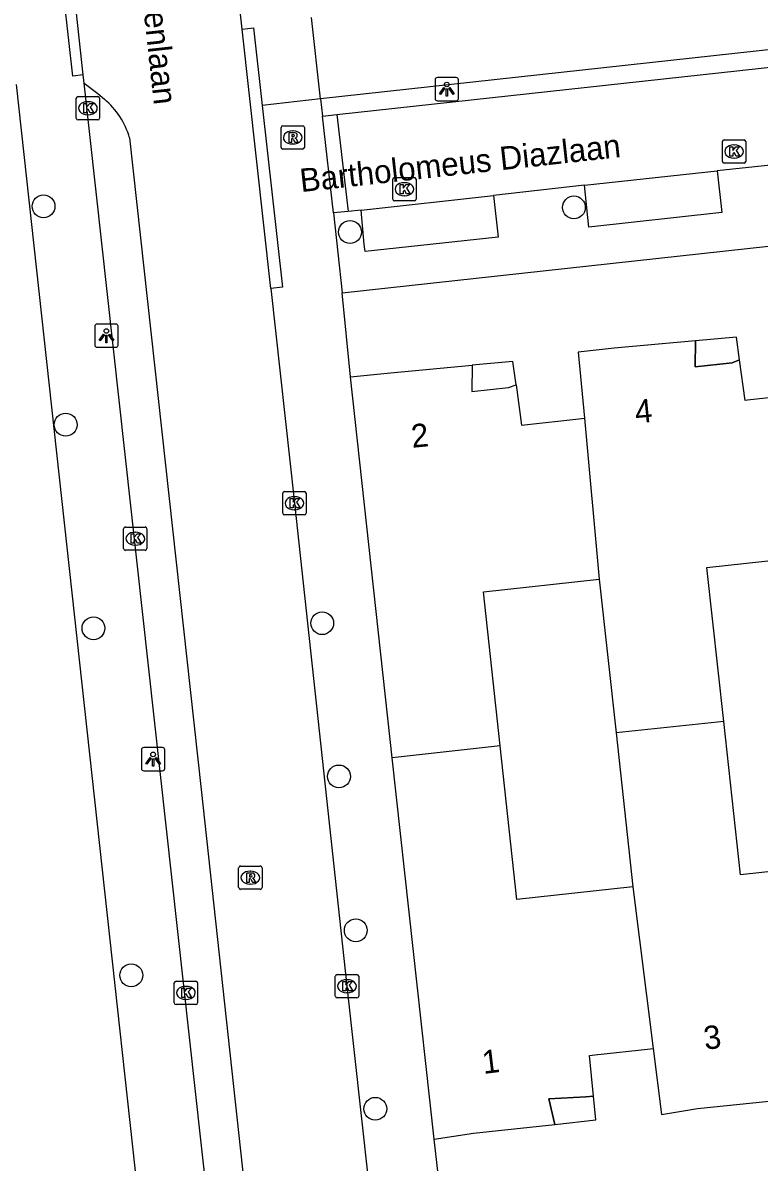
# Model space of a CAD drawing. Extents: x 161253 to 161848, y 384872 to 385383.
# Drawn here: x 161328.98 to 161360.56, y 385112.17 to 385161.04 of the extents above; entities that cross this region are included whole.
import ezdxf

# ---------------------------------------------------------------- set-up
doc = ezdxf.new("R2010")
doc.units = 0
for name, color, linetype in [('IMGEO_Boom', 7, 'Continuous'), ('IMGEO_Kolk', 7, 'Continuous'), ('IMGEO_Lichtpunt', 7, 'Continuous'), ('IMGEO_Openbare_ruimte_label', 7, 'Continuous'), ('IMGEO_Pand', 7, 'Continuous'), ('IMGEO_Pand_nummerreeks', 7, 'Continuous'), ('IMGEO_Pand_overbouw', 7, 'Continuous'), ('IMGEO_Rijbaan_lokaal_open', 7, 'Continuous'), ('IMGEO_Rioolput', 7, 'Continuous'), ('IMGEO_Voetpad_open', 7, 'Continuous')]:
    doc.layers.add(name, color=color, linetype=linetype)

msp = doc.modelspace()

# ---------------------------------------------------------------- linework, layer by layer
at = {"layer": 'IMGEO_Boom'}
for centre in [(161329.874, 385153.167), (161352.617, 385153.12), (161343.016, 385152.063), (161330.823, 385143.801), (161341.823, 385135.289), (161332.016, 385135.071), (161342.541, 385128.718), (161343.262, 385122.118), (161333.636, 385120.188), (161344.099, 385114.463)]:
    msp.add_circle(centre, 0.489, dxfattribs=at)
at = {"layer": 'IMGEO_Kolk'}
for p, q in [((161331.279, 385156.946), (161331.279, 385157.798)), ((161331.354, 385157.872), (161332.206, 385157.872)), ((161332.28, 385157.798), (161332.28, 385156.946)), ((161331.767, 385157.652), (161331.792, 385157.652)), ((161332.206, 385156.872), (161331.354, 385156.872)), ((161331.79, 385157.092), (161331.765, 385157.092)), ((161358.984, 385155.091), (161358.984, 385155.943)), ((161359.059, 385156.017), (161359.911, 385156.017)), ((161359.472, 385155.797), (161359.497, 385155.797)), ((161359.985, 385155.943), (161359.985, 385155.091)), ((161359.911, 385155.017), (161359.059, 385155.017)), ((161359.495, 385155.237), (161359.47, 385155.237)), ((161344.847, 385153.475), (161344.847, 385154.327)), ((161344.922, 385154.401), (161345.774, 385154.401)), ((161345.848, 385154.327), (161345.848, 385153.475)), ((161345.335, 385154.181), (161345.36, 385154.181)), ((161345.774, 385153.401), (161344.922, 385153.401)), ((161345.358, 385153.621), (161345.333, 385153.621)), ((161340.133, 385140.009), (161340.133, 385140.861)), ((161340.208, 385140.935), (161341.06, 385140.935)), ((161340.621, 385140.715), (161340.646, 385140.715)), ((161341.134, 385140.861), (161341.134, 385140.009)), ((161340.644, 385140.155), (161340.619, 385140.155)), ((161341.06, 385139.935), (161340.208, 385139.935)), ((161333.309, 385138.488), (161333.309, 385139.34)), ((161333.384, 385139.414), (161334.236, 385139.414)), ((161333.797, 385139.194), (161333.822, 385139.194)), ((161334.31, 385139.34), (161334.31, 385138.488)), ((161334.236, 385138.414), (161333.384, 385138.414)), ((161333.82, 385138.634), (161333.795, 385138.634)), ((161342.386, 385119.294), (161342.386, 385120.146)), ((161342.461, 385120.22), (161343.313, 385120.22)), ((161343.387, 385120.146), (161343.387, 385119.294)), ((161335.48, 385119.009), (161335.48, 385119.861)), ((161335.555, 385119.935), (161336.407, 385119.935)), ((161335.968, 385119.715), (161335.993, 385119.715)), ((161336.481, 385119.861), (161336.481, 385119.009)), ((161342.874, 385120), (161342.899, 385120)), ((161335.991, 385119.155), (161335.966, 385119.155)), ((161343.313, 385119.22), (161342.461, 385119.22)), ((161342.897, 385119.44), (161342.872, 385119.44)), ((161336.407, 385118.935), (161335.555, 385118.935))]:
    msp.add_line(p, q, dxfattribs=at)
for points in [[(161331.279, 385156.946), (161331.279, 385157.798)], [(161331.354, 385157.872), (161332.206, 385157.872)], [(161332.28, 385157.798), (161332.28, 385156.946)], [(161331.6, 385157.572), (161331.723, 385157.572), (161331.723, 385157.421), (161331.853, 385157.572), (161332.017, 385157.572), (161331.871, 385157.421), (161332.024, 385157.172), (161331.872, 385157.172), (161331.787, 385157.336), (161331.723, 385157.269), (161331.723, 385157.172), (161331.6, 385157.172), (161331.6, 385157.572)], [(161332.206, 385156.872), (161331.354, 385156.872)], [(161358.984, 385155.091), (161358.984, 385155.943)], [(161359.059, 385156.017), (161359.911, 385156.017)], [(161359.985, 385155.943), (161359.985, 385155.091)], [(161359.305, 385155.717), (161359.428, 385155.717), (161359.428, 385155.566), (161359.558, 385155.717), (161359.722, 385155.717), (161359.576, 385155.566), (161359.729, 385155.317), (161359.577, 385155.317), (161359.492, 385155.481), (161359.428, 385155.414), (161359.428, 385155.317), (161359.305, 385155.317), (161359.305, 385155.717)], [(161359.911, 385155.017), (161359.059, 385155.017)], [(161344.847, 385153.475), (161344.847, 385154.327)], [(161344.922, 385154.401), (161345.774, 385154.401)], [(161345.848, 385154.327), (161345.848, 385153.475)], [(161345.168, 385154.101), (161345.291, 385154.101), (161345.291, 385153.95), (161345.421, 385154.101), (161345.585, 385154.101), (161345.439, 385153.95), (161345.592, 385153.701), (161345.44, 385153.701), (161345.355, 385153.865), (161345.291, 385153.798), (161345.291, 385153.701), (161345.168, 385153.701), (161345.168, 385154.101)], [(161345.774, 385153.401), (161344.922, 385153.401)], [(161340.133, 385140.009), (161340.133, 385140.861)], [(161340.208, 385140.935), (161341.06, 385140.935)], [(161341.134, 385140.861), (161341.134, 385140.009)], [(161340.454, 385140.635), (161340.577, 385140.635), (161340.577, 385140.484), (161340.707, 385140.635), (161340.871, 385140.635), (161340.725, 385140.484), (161340.878, 385140.235), (161340.726, 385140.235), (161340.641, 385140.399), (161340.577, 385140.332), (161340.577, 385140.235), (161340.454, 385140.235), (161340.454, 385140.635)], [(161341.06, 385139.935), (161340.208, 385139.935)], [(161333.309, 385138.488), (161333.309, 385139.34)], [(161333.384, 385139.414), (161334.236, 385139.414)], [(161334.31, 385139.34), (161334.31, 385138.488)], [(161333.63, 385139.114), (161333.753, 385139.114), (161333.753, 385138.963), (161333.883, 385139.114), (161334.047, 385139.114), (161333.901, 385138.963), (161334.054, 385138.714), (161333.902, 385138.714), (161333.817, 385138.878), (161333.753, 385138.811), (161333.753, 385138.714), (161333.63, 385138.714), (161333.63, 385139.114)], [(161334.236, 385138.414), (161333.384, 385138.414)], [(161342.386, 385119.294), (161342.386, 385120.146)], [(161342.461, 385120.22), (161343.313, 385120.22)], [(161343.387, 385120.146), (161343.387, 385119.294)], [(161335.48, 385119.009), (161335.48, 385119.861)], [(161335.555, 385119.935), (161336.407, 385119.935)], [(161335.801, 385119.635), (161335.924, 385119.635), (161335.924, 385119.484), (161336.054, 385119.635), (161336.218, 385119.635), (161336.072, 385119.484), (161336.225, 385119.235), (161336.073, 385119.235), (161335.988, 385119.399), (161335.924, 385119.332), (161335.924, 385119.235), (161335.801, 385119.235), (161335.801, 385119.635)], [(161336.481, 385119.861), (161336.481, 385119.009)], [(161342.707, 385119.92), (161342.83, 385119.92), (161342.83, 385119.769), (161342.96, 385119.92), (161343.124, 385119.92), (161342.978, 385119.769), (161343.131, 385119.52), (161342.979, 385119.52), (161342.894, 385119.684), (161342.83, 385119.617), (161342.83, 385119.52), (161342.707, 385119.52), (161342.707, 385119.92)], [(161343.313, 385119.22), (161342.461, 385119.22)], [(161336.407, 385118.935), (161335.555, 385118.935)]]:
    msp.add_lwpolyline(points, dxfattribs=at)
for centre, start, end in [((161331.356, 385157.796), 91.552, 178.448), ((161331.356, 385157.796), 91.552, 178.448), ((161332.204, 385157.796), 1.552, 88.448), ((161332.204, 385157.796), 1.552, 88.448), ((161331.356, 385156.948), 181.552, 268.448), ((161331.356, 385156.948), 181.552, 268.448), ((161332.204, 385156.948), 271.552, 358.448), ((161332.204, 385156.948), 271.552, 358.448), ((161359.061, 385155.941), 91.552, 178.448), ((161359.061, 385155.941), 91.552, 178.448), ((161359.909, 385155.941), 1.552, 88.448), ((161359.909, 385155.941), 1.552, 88.448), ((161359.061, 385155.093), 181.552, 268.448), ((161359.061, 385155.093), 181.552, 268.448), ((161359.909, 385155.093), 271.552, 358.448), ((161359.909, 385155.093), 271.552, 358.448), ((161344.924, 385154.325), 91.552, 178.448), ((161344.924, 385154.325), 91.552, 178.448), ((161345.772, 385154.325), 1.552, 88.448), ((161345.772, 385154.325), 1.552, 88.448), ((161344.924, 385153.477), 181.552, 268.448), ((161344.924, 385153.477), 181.552, 268.448), ((161345.772, 385153.477), 271.552, 358.448), ((161345.772, 385153.477), 271.552, 358.448), ((161340.21, 385140.859), 91.552, 178.448), ((161340.21, 385140.859), 91.552, 178.448), ((161341.058, 385140.859), 1.552, 88.448), ((161341.058, 385140.859), 1.552, 88.448), ((161340.21, 385140.011), 181.552, 268.448), ((161340.21, 385140.011), 181.552, 268.448), ((161341.058, 385140.011), 271.552, 358.448), ((161341.058, 385140.011), 271.552, 358.448), ((161333.386, 385139.338), 91.552, 178.448), ((161333.386, 385139.338), 91.552, 178.448), ((161334.234, 385139.338), 1.552, 88.448), ((161334.234, 385139.338), 1.552, 88.448), ((161333.386, 385138.49), 181.552, 268.448), ((161333.386, 385138.49), 181.552, 268.448), ((161334.234, 385138.49), 271.552, 358.448), ((161334.234, 385138.49), 271.552, 358.448), ((161342.463, 385120.144), 91.552, 178.448), ((161342.463, 385120.144), 91.552, 178.448), ((161343.311, 385120.144), 1.552, 88.448), ((161343.311, 385120.144), 1.552, 88.448), ((161335.557, 385119.859), 91.552, 178.448), ((161335.557, 385119.859), 91.552, 178.448), ((161336.405, 385119.859), 1.552, 88.448), ((161336.405, 385119.859), 1.552, 88.448), ((161342.463, 385119.296), 181.552, 268.448), ((161342.463, 385119.296), 181.552, 268.448), ((161343.311, 385119.296), 271.552, 358.448), ((161343.311, 385119.296), 271.552, 358.448), ((161335.557, 385119.011), 181.552, 268.448), ((161335.557, 385119.011), 181.552, 268.448), ((161336.405, 385119.011), 271.552, 358.448), ((161336.405, 385119.011), 271.552, 358.448)]:
    msp.add_arc(centre, 0.0765, start, end, dxfattribs=at)
for centre, major_axis, ratio, start_param, end_param in [((161331.766, 385157.372), (-0.387, 0.002), 0.722429, 4.712389, 7.853982), ((161331.791, 385157.372), (-0.39, 0.002), 0.717154, 1.570796, 4.712389), ((161359.471, 385155.517), (-0.387, 0.002), 0.722429, 4.712389, 7.853982), ((161359.496, 385155.517), (-0.39, 0.002), 0.717154, 1.570796, 4.712389), ((161345.334, 385153.901), (-0.387, 0.002), 0.722429, 4.712389, 7.853982), ((161345.359, 385153.901), (-0.39, 0.002), 0.717154, 1.570796, 4.712389), ((161340.62, 385140.435), (-0.387, 0.002), 0.722429, 4.712389, 7.853982), ((161340.645, 385140.435), (-0.39, 0.002), 0.717154, 1.570796, 4.712389), ((161333.796, 385138.914), (-0.387, 0.002), 0.722429, 4.712389, 7.853982), ((161333.821, 385138.914), (-0.39, 0.002), 0.717154, 1.570796, 4.712389), ((161335.967, 385119.435), (-0.387, 0.002), 0.722429, 4.712389, 7.853982), ((161335.992, 385119.435), (-0.39, 0.002), 0.717154, 1.570796, 4.712389), ((161342.873, 385119.72), (-0.387, 0.002), 0.722429, 4.712389, 7.853982), ((161342.898, 385119.72), (-0.39, 0.002), 0.717154, 1.570796, 4.712389)]:
    msp.add_ellipse(centre, major_axis=major_axis, ratio=ratio, start_param=start_param, end_param=end_param, dxfattribs=at)
at = {"layer": 'IMGEO_Lichtpunt'}
for p, q in [((161346.667, 385158.592), (161346.667, 385157.785)), ((161346.667, 385158.592), (161346.667, 385157.785)), ((161347.569, 385158.687), (161346.761, 385158.687)), ((161347.569, 385158.687), (161346.761, 385158.687)), ((161347.663, 385157.785), (161347.663, 385158.592)), ((161347.663, 385157.785), (161347.663, 385158.592)), ((161346.761, 385157.691), (161347.569, 385157.691)), ((161346.761, 385157.691), (161347.569, 385157.691)), ((161332.072, 385148.022), (161332.072, 385147.215)), ((161332.072, 385148.022), (161332.072, 385147.215)), ((161332.974, 385148.117), (161332.166, 385148.117)), ((161332.974, 385148.117), (161332.166, 385148.117)), ((161333.068, 385147.215), (161333.068, 385148.022)), ((161333.068, 385147.215), (161333.068, 385148.022)), ((161332.166, 385147.121), (161332.974, 385147.121)), ((161332.166, 385147.121), (161332.974, 385147.121)), ((161334.976, 385129.958), (161334.168, 385129.958)), ((161334.976, 385129.958), (161334.168, 385129.958)), ((161334.074, 385129.863), (161334.074, 385129.056)), ((161334.074, 385129.863), (161334.074, 385129.056)), ((161335.07, 385129.056), (161335.07, 385129.863)), ((161335.07, 385129.056), (161335.07, 385129.863)), ((161334.168, 385128.962), (161334.976, 385128.962)), ((161334.168, 385128.962), (161334.976, 385128.962))]:
    msp.add_line(p, q, dxfattribs=at)
for points in [[(161347.041, 385158.256), (161347.08, 385158.228), (161346.892, 385157.966), (161346.854, 385157.993), (161347.041, 385158.256)], [(161347.253, 385158.228), (161347.291, 385158.255), (161347.478, 385157.993), (161347.439, 385157.965), (161347.253, 385158.228)], [(161347.143, 385158.208), (161347.19, 385158.208), (161347.19, 385157.886), (161347.143, 385157.886), (161347.143, 385158.208)], [(161332.446, 385147.686), (161332.485, 385147.658), (161332.297, 385147.396), (161332.259, 385147.423), (161332.446, 385147.686)], [(161332.548, 385147.638), (161332.595, 385147.638), (161332.595, 385147.316), (161332.548, 385147.316), (161332.548, 385147.638)], [(161332.658, 385147.658), (161332.696, 385147.685), (161332.883, 385147.423), (161332.844, 385147.395), (161332.658, 385147.658)], [(161334.448, 385129.527), (161334.487, 385129.499), (161334.299, 385129.237), (161334.261, 385129.264), (161334.448, 385129.527)], [(161334.55, 385129.479), (161334.597, 385129.479), (161334.597, 385129.157), (161334.55, 385129.157), (161334.55, 385129.479)], [(161334.66, 385129.499), (161334.698, 385129.526), (161334.885, 385129.264), (161334.846, 385129.236), (161334.66, 385129.499)]]:
    msp.add_lwpolyline(points, dxfattribs=at)
for centre in [(161347.166, 385158.39), (161332.571, 385147.82), (161334.573, 385129.661)]:
    msp.add_circle(centre, 0.0994, dxfattribs=at)
for centre, start, end in [((161346.761, 385158.592), 90, 180), ((161346.761, 385158.592), 90, 180), ((161347.569, 385158.592), 0, 90), ((161347.569, 385158.592), 0, 90), ((161346.761, 385157.785), 180, 270), ((161346.761, 385157.785), 180, 270), ((161347.569, 385157.785), 270, 0), ((161347.569, 385157.785), 270, 360), ((161332.166, 385148.022), 90, 180), ((161332.166, 385148.022), 90, 180), ((161332.974, 385148.022), 0, 90), ((161332.974, 385148.022), 0, 90), ((161332.166, 385147.215), 180, 270), ((161332.166, 385147.215), 180, 270), ((161332.974, 385147.215), 270, 0), ((161332.974, 385147.215), 270, 360), ((161334.168, 385129.863), 90, 180), ((161334.168, 385129.863), 90, 180), ((161334.976, 385129.863), 0, 90), ((161334.976, 385129.863), 0, 90), ((161334.168, 385129.056), 180, 270), ((161334.168, 385129.056), 180, 270), ((161334.976, 385129.056), 270, 0), ((161334.976, 385129.056), 270, 360)]:
    msp.add_arc(centre, 0.0946, start, end, dxfattribs=at)
at = {"layer": 'IMGEO_Pand'}
for points in [[(161362.641, 385145.129), (161362.528, 385145.117), (161362.405, 385145.104), (161360.063, 385144.853), (161359.956, 385144.842), (161359.719, 385146.576), (161359.401, 385146.46), (161357.818, 385146.288), (161357.835, 385147.394), (161354.342, 385147.087), (161352.805, 385146.916), (161353.067, 385144.078)], [(161343.041, 385145.85), (161344.756, 385146.031), (161348.252, 385146.352), (161348.234, 385145.232), (161349.816, 385145.395), (161350.135, 385145.517), (161350.369, 385143.783), (161352.955, 385144.066), (161353.067, 385144.078)], [(161344.83, 385129.508), (161343.041, 385145.85)], [(161353.067, 385144.078), (161353.706, 385137.173)], [(161359.038, 385131.08), (161358.314, 385137.68), (161363.284, 385138.226)], [(161349.454, 385130.026), (161348.735, 385136.627), (161353.706, 385137.173)], [(161353.706, 385137.173), (161354.424, 385130.587)], [(161359.038, 385131.08), (161354.424, 385130.587)], [(161364.73, 385125.041), (161359.76, 385124.495), (161359.038, 385131.08)], [(161354.424, 385130.587), (161355.143, 385123.987)], [(161349.454, 385130.026), (161344.83, 385129.508)], [(161355.143, 385123.987), (161350.172, 385123.441), (161349.454, 385130.026)], [(161346.621, 385113.155), (161344.83, 385129.508)], [(161355.143, 385123.987), (161356.013, 385117.05)], [(161356.013, 385117.05), (161356.367, 385114.224), (161357.912, 385114.471), (161361.407, 385114.838), (161361.138, 385115.924), (161362.739, 385116.022), (161363.059, 385116.048), (161362.859, 385117.793), (161365.493, 385118.083)], [(161346.621, 385113.155), (161348.307, 385113.422), (161351.795, 385113.794), (161351.542, 385114.89), (161353.126, 385114.973), (161353.45, 385115.011), (161353.279, 385116.75), (161353.513, 385116.776), (161355.9, 385117.038), (161356.013, 385117.05)]]:
    msp.add_lwpolyline(points, dxfattribs=at)
at = {"layer": 'IMGEO_Pand_overbouw'}
for points in [[(161359.586, 385147.548), (161357.835, 385147.394), (161357.818, 385146.288), (161359.401, 385146.46), (161359.719, 385146.576)], [(161350.001, 385146.513), (161348.252, 385146.352), (161348.234, 385145.232), (161349.816, 385145.395), (161350.135, 385145.517)], [(161353.45, 385115.011), (161353.126, 385114.973), (161351.542, 385114.89), (161351.795, 385113.794), (161353.55, 385113.989)]]:
    msp.add_lwpolyline(points, close=True, dxfattribs=at)
at = {"layer": 'IMGEO_Rijbaan_lokaal_open'}
for points in [[(161338.388, 385160.759), (161337.994, 385164.378)], [(161331.58, 385158.8), (161331.038, 385163.711)], [(161342.455, 385157.097), (161395.989, 385162.959), (161396.733, 385156.417)], [(161339.619, 385149.644), (161338.388, 385160.759)], [(161331.619, 385158.449), (161331.58, 385158.8)], [(161331.619, 385158.449), (161332.208, 385158.002), (161332.485, 385157.764)], [(161341.838, 385157.038), (161342.455, 385157.097)], [(161342.306, 385152.893), (161341.838, 385157.038)], [(161342.455, 385157.097), (161342.934, 385152.944)], [(161333.566, 385156.104), (161336.633, 385128.156), (161342.081, 385078.123)], [(161362.66, 385155.108), (161358.759, 385154.69)], [(161353.072, 385154.067), (161358.759, 385154.69)], [(161353.072, 385154.067), (161349.169, 385153.631)], [(161343.487, 385152.997), (161349.169, 385153.631)], [(161342.934, 385152.944), (161342.306, 385152.893)], [(161343.487, 385152.997), (161342.934, 385152.944)], [(161339.619, 385149.644), (161340.632, 385140.435), (161342.886, 385119.72), (161343.794, 385111.449)]]:
    msp.add_lwpolyline(points, dxfattribs=at)
msp.add_arc((161330.186, 385155.085), 3.53, 16.7761, 49.3686, dxfattribs=at)
at = {"layer": 'IMGEO_Rioolput'}
for p, q in [((161340.058, 385155.693), (161340.058, 385156.545)), ((161340.133, 385156.619), (161340.985, 385156.619)), ((161340.546, 385156.399), (161340.571, 385156.399)), ((161341.059, 385156.545), (161341.059, 385155.693)), ((161340.569, 385155.839), (161340.544, 385155.839)), ((161340.985, 385155.619), (161340.133, 385155.619)), ((161338.241, 385123.95), (161338.241, 385124.802)), ((161338.316, 385124.876), (161339.168, 385124.876)), ((161338.729, 385124.656), (161338.754, 385124.656)), ((161339.242, 385124.802), (161339.242, 385123.95)), ((161338.752, 385124.096), (161338.727, 385124.096)), ((161339.168, 385123.876), (161338.316, 385123.876))]:
    msp.add_line(p, q, dxfattribs=at)
for points in [[(161340.058, 385155.693), (161340.058, 385156.545)], [(161340.133, 385156.619), (161340.985, 385156.619)], [(161340.647, 385156.317), (161340.395, 385156.319), (161340.395, 385155.919)], [(161341.059, 385156.545), (161341.059, 385155.693)], [(161340.395, 385155.919), (161340.519, 385155.919), (161340.519, 385156.081), (161340.53, 385156.081)], [(161340.573, 385156.238), (161340.519, 385156.238), (161340.519, 385156.157)], [(161340.519, 385156.157), (161340.571, 385156.157)], [(161340.577, 385156.052), (161340.648, 385155.919), (161340.788, 385155.919), (161340.723, 385156.045)], [(161340.985, 385155.619), (161340.133, 385155.619)], [(161338.241, 385123.95), (161338.241, 385124.802)], [(161338.316, 385124.876), (161339.168, 385124.876)], [(161338.83, 385124.574), (161338.578, 385124.576), (161338.578, 385124.176)], [(161339.242, 385124.802), (161339.242, 385123.95)], [(161338.578, 385124.176), (161338.702, 385124.176), (161338.702, 385124.338), (161338.713, 385124.338)], [(161338.756, 385124.495), (161338.702, 385124.495), (161338.702, 385124.414)], [(161338.702, 385124.414), (161338.754, 385124.414)], [(161338.76, 385124.309), (161338.831, 385124.176), (161338.971, 385124.176), (161338.906, 385124.302)], [(161339.168, 385123.876), (161338.316, 385123.876)]]:
    msp.add_lwpolyline(points, dxfattribs=at)
for centre, radius, start, end in [((161340.135, 385156.543), 0.0765, 91.552, 178.448), ((161340.135, 385156.543), 0.0765, 91.552, 178.448), ((161340.646, 385156.207), 0.109, 350.3612, 89.416), ((161340.983, 385156.543), 0.0765, 1.552, 88.448), ((161340.983, 385156.543), 0.0765, 1.552, 88.448), ((161340.529, 385156.028), 0.0533, 26.0293, 88.6989), ((161340.555, 385156.346), 0.19, 274.7715, 282.9687), ((161340.579, 385156.142), 0.0964, 77.0061, 93.1865), ((161340.593, 385156.199), 0.0378, 276.6634, 79.6772), ((161340.644, 385156.207), 0.112, 277.5842, 350.9817), ((161340.628, 385155.992), 0.108, 29.5134, 73.7905), ((161340.135, 385155.695), 0.0765, 181.552, 268.448), ((161340.135, 385155.695), 0.0765, 181.552, 268.448), ((161340.983, 385155.695), 0.0765, 271.552, 358.448), ((161340.983, 385155.695), 0.0765, 271.552, 358.448), ((161338.318, 385124.8), 0.0765, 91.552, 178.448), ((161338.318, 385124.8), 0.0765, 91.552, 178.448), ((161338.829, 385124.464), 0.109, 350.3612, 89.416), ((161339.166, 385124.8), 0.0765, 1.552, 88.448), ((161339.166, 385124.8), 0.0765, 1.552, 88.448), ((161338.712, 385124.285), 0.0533, 26.0293, 88.6989), ((161338.738, 385124.603), 0.19, 274.7715, 282.9687), ((161338.762, 385124.399), 0.0964, 77.0061, 93.1865), ((161338.776, 385124.456), 0.0378, 276.6634, 79.6772), ((161338.827, 385124.464), 0.112, 277.5842, 350.9817), ((161338.811, 385124.249), 0.108, 29.5134, 73.7905), ((161338.318, 385123.952), 0.0765, 181.552, 268.448), ((161338.318, 385123.952), 0.0765, 181.552, 268.448), ((161339.166, 385123.952), 0.0765, 271.552, 358.448), ((161339.166, 385123.952), 0.0765, 271.552, 358.448)]:
    msp.add_arc(centre, radius, start, end, dxfattribs=at)
for centre, major_axis, ratio, start_param, end_param in [((161340.545, 385156.119), (-0.387, 0.002), 0.722429, 4.712389, 7.853982), ((161340.57, 385156.119), (-0.39, 0.002), 0.717154, 1.570796, 4.712389), ((161338.728, 385124.376), (-0.387, 0.002), 0.722429, 4.712389, 7.853982), ((161338.753, 385124.376), (-0.39, 0.002), 0.717154, 1.570796, 4.712389)]:
    msp.add_ellipse(centre, major_axis=major_axis, ratio=ratio, start_param=start_param, end_param=end_param, dxfattribs=at)
at = {"layer": 'IMGEO_Voetpad_open'}
for points in [[(161414.901, 385165.791), (161341.751, 385157.774)], [(161331.58, 385158.8), (161331.129, 385158.749), (161330.574, 385163.733)], [(161341.751, 385157.774), (161341.369, 385161.26)], [(161338.388, 385160.759), (161338.884, 385160.814), (161339.251, 385157.497)], [(161328.7, 385158.391), (161337.698, 385076.275)], [(161340.643, 385076.62), (161331.619, 385158.449)], [(161341.751, 385157.774), (161339.251, 385157.497)], [(161341.751, 385157.774), (161341.838, 385157.038)], [(161339.251, 385157.497), (161340.115, 385149.699), (161339.619, 385149.644)], [(161342.683, 385149.46), (161390.866, 385154.733), (161391.61, 385148.328)], [(161358.759, 385154.69), (161358.961, 385152.901), (161353.26, 385152.27), (161353.072, 385154.067)], [(161349.169, 385153.631), (161349.364, 385151.844), (161343.67, 385151.227), (161343.624, 385151.522), (161343.487, 385152.997)], [(161342.306, 385152.893), (161342.683, 385149.46)], [(161343.041, 385145.85), (161342.683, 385149.46)], [(161347.043, 385109.527), (161346.621, 385113.155)]]:
    msp.add_lwpolyline(points, dxfattribs=at)

# ---------------------------------------------------------------- texts
at = {"layer": 'IMGEO_Openbare_ruimte_label'}
for s, rotation, p in [('Amundsenlaan', 276.2579, (161333.64, 385166.357)), ('Bartholomeus Diazlaan', 6.2579, (161340.919, 385153.774))]:
    msp.add_text(s, height=1, rotation=rotation, dxfattribs=at).set_placement(p)
at = {"layer": 'IMGEO_Pand_nummerreeks'}
for s, rotation, p in [('4', 5.4546, (161355.275, 385143.855)), ('2', 5.5004, (161345.685, 385142.809)), ('3', 6.9271, (161358.24, 385116.992)), ('1', 7.0417, (161348.739, 385115.956))]:
    msp.add_text(s, height=1, rotation=rotation, dxfattribs=at).set_placement(p)

doc.saveas('drawing.dxf')
